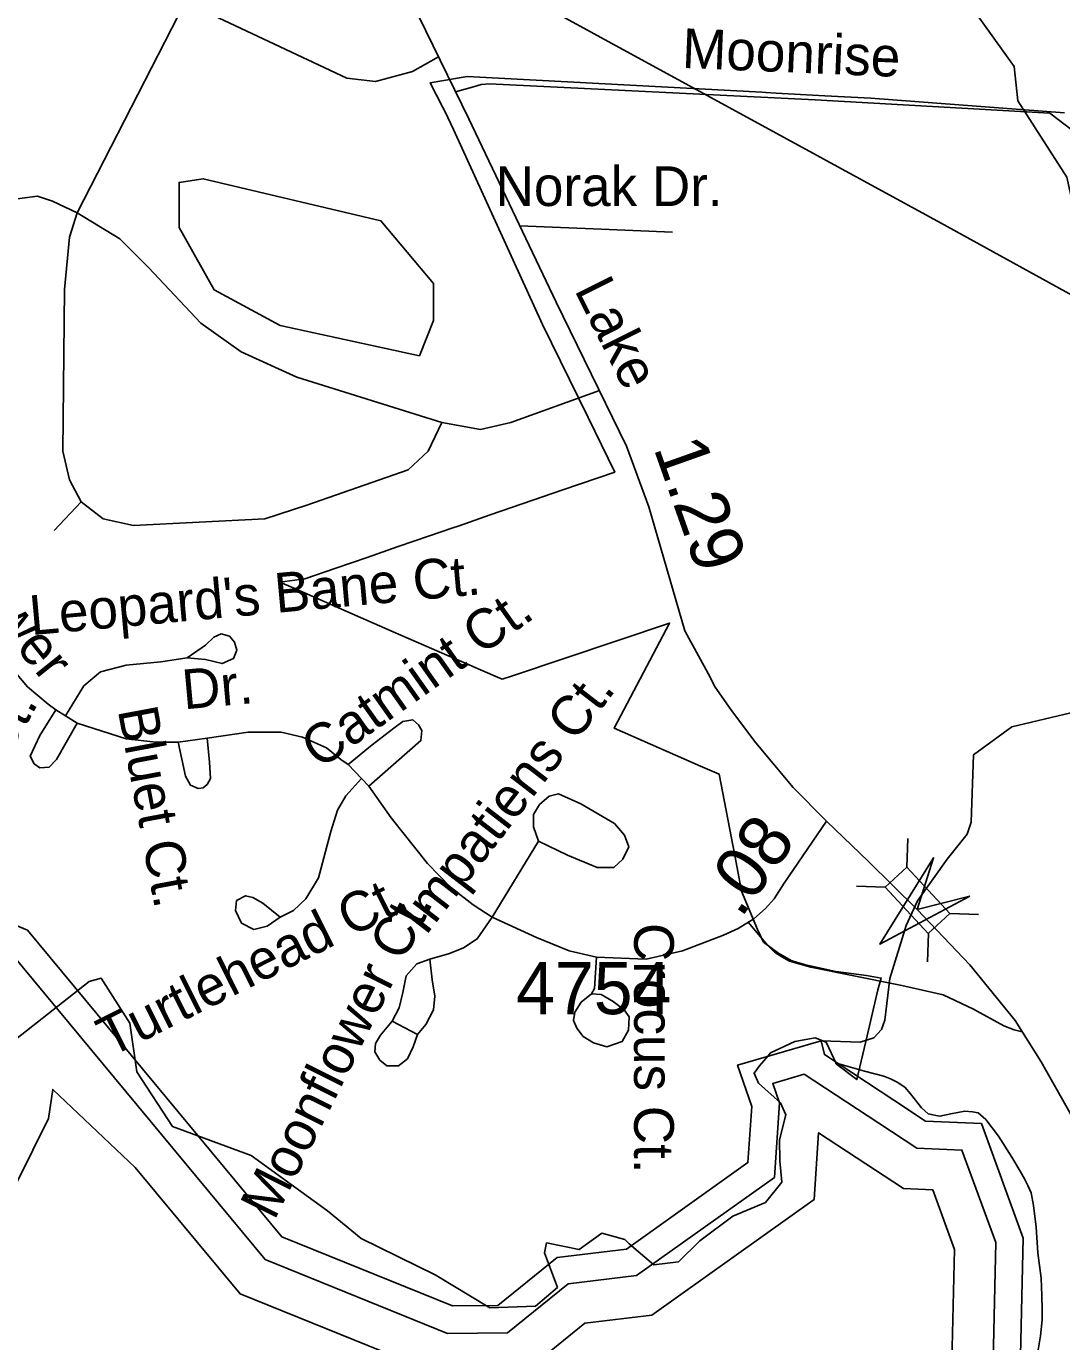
# Model space of a CAD drawing. Extents: x 2001466 to 2224147, y 644118 to 847247.
# Drawn here: x 2060968 to 2063447, y 691599 to 694749 of the extents above; entities that cross this region are included whole.
import ezdxf

# ---------------------------------------------------------------- set-up
doc = ezdxf.new("R2010")
doc.units = 0
for name, color, linetype in [('Exist Boundary Political City Limit New', 7, 'Continuous'), ('Exist Hydrographic Buffer Line', 7, 'Continuous'), ('Exist Hydrographic Creek Single Shore', 7, 'Continuous'), ('Exist Hydrographic Lake Shore', 7, 'Continuous'), ('Exist Hydrographic Misc Water Feature', 7, 'Continuous'), ('Exist Road Non-System Type 51', 7, 'Continuous'), ('Exist Road Non-System Type 51 Label', 7, 'Continuous'), ('Exist Road Secondary Mileage Hundredths English Label', 7, 'Continuous'), ('Exist Road Secondary Structure Standard Bridge Attributed CELL', 7, 'Continuous'), ('Exist Road Secondary Structure Standard Bridge CELL', 7, 'Continuous'), ('Exist Road Secondary Type 51 Attributed', 7, 'Continuous'), ('Exist Road Secondary Type 51 Label', 7, 'Continuous'), ('Exist Road Secondary Type 51 Number Label', 7, 'Continuous'), ('Exist Utilities Electrical Transmission Line', 7, 'Continuous'), ('Map Preparation Boundary City Limit Buffer Line', 7, 'Continuous')]:
    doc.layers.add(name, color=color, linetype=linetype)

msp = doc.modelspace()

# ---------------------------------------------------------------- linework, layer by layer
at = {"layer": 'Exist Boundary Political City Limit New'}
for points in [[(2062213.4, 691835.5), (2062291.6, 691819.6), (2062346, 691858.6), (2062401.6, 691843.8), (2062411.4, 691833.3), (2062470.9, 691783.1), (2062529.6, 691789.9), (2062580.4, 691840.6), (2062659.6, 691899.9), (2062737.9, 691931.9), (2062777.4, 691981), (2062772.5, 692032.2), (2062771.8, 692082.1), (2062786.8, 692142.1), (2062774, 692171.2), (2062721.6, 692217.9), (2062710.6, 692241.6), (2062724, 692259.2), (2062744.4, 692283.4), (2062750.2, 692290.4), (2062807.9, 692317.8), (2062857, 692326.5), (2062883, 692316.6), (2062908.2, 692263.4), (2062956.9, 692226.8), (2062981.4, 692331.1), (2062989.5, 692365.9), (2063007.1, 692441.4), (2063015, 692469.8), (2062980, 692475.8), (2062906.6, 692485.6), (2062833.9, 692501), (2062804.2, 692510.4), (2062799.6, 692511.9), (2062774.6, 692525.9), (2062770.1, 692528.4), (2062733.5, 692555.7), (2062719.2, 692586.2), (2062680.8, 692677.6), (2062670, 692733.5), (2062664.4, 692763.4), (2062626.9, 692958.1), (2062582.6, 692977.4), (2062462.8, 693029.8), (2062375.8, 693067.8), (2062508.4, 693319.9), (2062132.6, 693193.7), (2062107.2, 693185.1), (2062050, 693210.2), (2062028.5, 693219.6), (2061956.4, 693251.1), (2061846.6, 693299.1), (2061735.5, 693347.6), (2061606.9, 693403.8), (2061574.9, 693417.8), (2061635, 693425.7), (2061709.6, 693451.4), (2061784.1, 693477.1), (2061858.6, 693502.8), (2061933.2, 693528.4), (2061986.9, 693546.9), (2062004.5, 693553), (2062079.2, 693579.1), (2062155.1, 693605), (2062181.1, 693613.9), (2062229.8, 693630.6), (2062252.9, 693638.6), (2062377.2, 693681.4), (2062313.4, 693811.9), (2062268.5, 693903.4), (2062204.2, 694035), (2061991.2, 694501.6), (2061971, 694543.8), (2061965.6, 694554.5), (2061935, 694613.4), (2062024.1, 694628.8), (2062729.2, 694590.8), (2062739, 694590.2), (2062763.9, 694588.9), (2062880, 694582.7), (2062989.8, 694576.8), (2063454.2, 694541.9)], [(2060833.1, 692237.2), (2061119, 692461.7), (2061147.2, 692469.8), (2061216.4, 692361.8), (2061232.6, 692244.8), (2061318.2, 692114.5), (2061507, 692044.8), (2061689.5, 691912.6), (2061769.8, 691846.3), (2061946.9, 691758.7), (2062078.2, 691679.9), (2062187.6, 691684.1), (2062240, 691729), (2062208.9, 691812), (2062213.4, 691835.5)]]:
    msp.add_lwpolyline(points, dxfattribs=at)
at = {"layer": 'Exist Hydrographic Buffer Line'}
for points in [[(2060931, 692530), (2061539.9, 691795.7), (2061976.5, 691618.8), (2062120.6, 691620.2), (2062265.5, 691737.9), (2062429.4, 691757.2), (2062759.4, 691992.3), (2062771.4, 692170.9), (2062755.4, 692217.5), (2062830.9, 692239.5), (2063009.4, 692122.2), (2063100.1, 692062.6), (2063208.3, 692057.7), (2063289.2, 691836.1), (2063281.9, 691518.3)], [(2060794.2, 691675.4), (2061021.6, 692133.6), (2061031.7, 692202.9), (2061229.3, 692016.1), (2061480, 691713.8), (2061957.8, 691520.1)], [(2062156, 691522.1), (2062305.4, 691643.5), (2062466, 691662.4), (2062854.5, 691939.2), (2062865.2, 692099.2), (2062955.3, 692040), (2063068.7, 691965.5), (2063138.4, 691962.3), (2063190.3, 691819.8), (2063184.2, 691551.5)]]:
    msp.add_lwpolyline(points, dxfattribs=at)
at = {"layer": 'Exist Hydrographic Creek Single Shore'}
msp.add_line((2063023.5, 692368.7), (2063035.9, 692468.9), dxfattribs=at)
for points in [[(2063528, 694073.7), (2063459, 694387.5), (2063342.1, 694570.4), (2063333.1, 694652.6), (2063183, 694862.4), (2062932, 695110.2), (2062624, 695267.4), (2062407.1, 695527.7), (2062373.1, 695718.7), (2062156.1, 696084.1), (2062155.1, 696484.3), (2062080, 696617), (2061996.2, 696700.8), (2061738.2, 696650.3), (2061588.1, 696715.7), (2061504.7, 696790.9)], [(2063035.9, 692468.9), (2063074.8, 692595.8), (2063101.9, 692654.8), (2063173, 692754.5), (2063220.6, 692813.9), (2063230.1, 692843.3), (2063236.1, 693004.3), (2063328, 693071.3), (2063469.1, 693104.5), (2063527.1, 693155.9), (2063644, 693196.1), (2063885.9, 693197.7), (2064044, 693230.6)], [(2062870.9, 692319.5), (2062964.8, 692316.6), (2062997.1, 692326.9), (2063016.1, 692346.7), (2063023.5, 692368.7)]]:
    msp.add_lwpolyline(points, dxfattribs=at)
at = {"layer": 'Exist Hydrographic Lake Shore'}
msp.add_lwpolyline([(2060854, 692632.8), (2060971.1, 692584.5), (2061579.9, 691850.3), (2061989, 691684.5), (2062097, 691685.6), (2062238.9, 691800.8), (2062405, 691820.4), (2062696, 692027.7), (2062705, 692162.1), (2062671, 692261.2), (2062870.9, 692319.5), (2062878.9, 692286.4), (2063045.4, 692177.1), (2063121.1, 692127.3), (2063255, 692121.3), (2063355, 691847), (2063347, 691496.1)], dxfattribs=at)
at = {"layer": 'Exist Hydrographic Misc Water Feature'}
for points in [[(2061910, 693959.8), (2061943.1, 694044.4), (2061943.1, 694133), (2061817.2, 694283.2), (2061392.1, 694383.7), (2061334, 694375), (2061334, 694266.7), (2061418.1, 694117.4), (2061576, 694032.2), (2061910, 693959.8)], [(2062905, 692266.2), (2062913.2, 692264.5), (2062975.3, 692246.6), (2063021.2, 692234.8), (2063037.2, 692228.7), (2063053.4, 692220.6), (2063071.3, 692208.5), (2063085.2, 692192.6), (2063111.4, 692158.6), (2063127.4, 692144.8), (2063135.6, 692142.8), (2063145.5, 692140.9), (2063155.7, 692139), (2063181.4, 692144.8), (2063215.6, 692150.9), (2063233.4, 692149.1), (2063247.2, 692147), (2063265.2, 692130.9), (2063295.8, 692091.3), (2063327.8, 692041.1), (2063347.7, 692007.3), (2063357.7, 691989.1), (2063365.7, 691973.3), (2063373.7, 691955.4), (2063379.9, 691925.3), (2063385.6, 691873.3), (2063389.7, 691811.4), (2063398.1, 691751.4), (2063399.9, 691709.3), (2063400.2, 691675.2), (2063400.4, 691651.2), (2063396.3, 691613.3), (2063390.5, 691579.3)]]:
    msp.add_lwpolyline(points, dxfattribs=at)
at = {"layer": 'Exist Road Non-System Type 51'}
for points in [[(2061348.3, 694806.3), (2061090.2, 694301.9)], [(2061348.3, 694806.3), (2061735.4, 694624.7), (2061804, 694616.6), (2061892.7, 694640.8), (2061955.2, 694675.9)], [(2061995.9, 694592.2), (2062038.6, 694603.6), (2062057, 694609.2), (2062077.5, 694611.3), (2062856.6, 694572.4), (2063418.3, 694540.6), (2063572.5, 694423.1), (2064019.5, 693975.7)], [(2061090.2, 694301.9), (2061031.3, 694330.1), (2060995, 694342.2), (2060934.5, 694334.1), (2060894.2, 694305.9), (2060801.4, 694225.2), (2060676.4, 694144.5), (2060595.7, 694112.2), (2060515.1, 694108.2), (2060418.3, 694104.1)], [(2061090.2, 694301.9), (2061071.6, 694243.8), (2061059.5, 694118.7), (2061055.5, 693731.2), (2061071.6, 693662.6), (2061099.8, 693610.2)], [(2061090.2, 694301.9), (2061192.6, 694239.7), (2061261.1, 694171.1), (2061386.2, 694037.9), (2061483, 693969.3), (2061616, 693908.8), (2061962.9, 693799.8)], [(2062515.4, 694255.9), (2062325.8, 694263.9), (2062149.7, 694270.7)], [(2061962.9, 693799.8), (2062055.6, 693783.7), (2062128.2, 693799.8), (2062340.2, 693877)], [(2061099.8, 693610.2), (2061152.3, 693569.8), (2061224.8, 693553.7), (2061539.4, 693569.8), (2061640.2, 693602.1), (2061882.2, 693686.9), (2061930.6, 693731.2), (2061962.9, 693799.8)], [(2061099.8, 693610.2), (2061035.3, 693541.6)], [(2060813.5, 693342.2), (2060915.9, 693232.8), (2060971.3, 693167.4), (2061020.9, 693125.7), (2061038.7, 693111.9)], [(2061062.5, 693098), (2061106.1, 693169.4), (2061145.7, 693203.1), (2061207.1, 693218.9), (2061290.3, 693226.8), (2061353.7, 693236.8), (2061397.3, 693232.8), (2061436.9, 693222.9), (2061464.7, 693234.8), (2061472.6, 693254.6), (2061466.7, 693274.4), (2061454.8, 693288.3), (2061435, 693294.3), (2061417.1, 693286.3), (2061397.3, 693266.5), (2061353.7, 693236.8)], [(2061038.7, 693111.9), (2061001.1, 693050.4), (2060977.3, 693000.8), (2060987.2, 692983), (2061001.1, 692973.1), (2061022.9, 692975.1), (2061040.7, 692992.9), (2061090.2, 693080.1)], [(2061062.5, 693098), (2061038.7, 693111.9)], [(2061090.2, 693080.1), (2061062.5, 693098)], [(2061090.2, 693080.1), (2061207.1, 693042.5), (2061278.4, 693034.5), (2061331.9, 693034.5)], [(2061738.9, 692981), (2061796.3, 693028.6), (2061847.9, 693068.2), (2061869.6, 693084.1), (2061893.4, 693088.1), (2061907.3, 693076.2), (2061915.2, 693062.3), (2061913.2, 693038.5), (2061788.4, 692929.5)], [(2061331.9, 693034.5), (2061401.3, 693044.4)], [(2061401.3, 693044.4), (2061407.2, 692987), (2061409.2, 692947.3), (2061401.3, 692933.4), (2061391.4, 692925.5), (2061379.5, 692923.5), (2061361.7, 692931.4), (2061349.8, 692953.3), (2061331.9, 693034.5)], [(2061401.3, 693044.4), (2061499.2, 693058.3), (2061578.4, 693058.3), (2061629.9, 693046.4), (2061687.4, 693020.7), (2061721.1, 692992.9), (2061738.9, 692981)], [(2061770.6, 692947.3), (2061738.9, 692981)], [(2061770.6, 692947.3), (2061732.9, 692905.7), (2061713.1, 692872), (2061697.3, 692820.4), (2061667.6, 692709.4), (2061637.8, 692659.8), (2061608.1, 692631.3), (2061576.4, 692615.4), (2061544.7, 692593.6), (2061513, 692585.7), (2061483.3, 692601.5), (2061469.4, 692631.3), (2061471.4, 692655.1), (2061493.2, 692667), (2061511, 692663), (2061534.8, 692649.1), (2061576.4, 692615.4)], [(2061788.4, 692929.5), (2061770.6, 692947.3)], [(2061788.4, 692929.5), (2061841.9, 692853.3), (2061929.1, 692744.3), (2061984.6, 692686.8), (2062038.1, 692645.2), (2062083.6, 692615.4)], [(2062194.6, 692797.8), (2062263.9, 692764.1), (2062335.2, 692734.4), (2062374.9, 692734.4), (2062396.7, 692754.2), (2062410.5, 692783.9), (2062400.6, 692811.7), (2062376.8, 692839.5), (2062295.6, 692887), (2062242.1, 692910.8), (2062220.3, 692904.9), (2062196.6, 692885.1), (2062182.7, 692861.3), (2062182.7, 692831.5), (2062194.6, 692797.8)], [(2062083.6, 692615.4), (2062194.6, 692797.8)], [(2062083.6, 692615.4), (2062048.1, 692563.5), (2062014.7, 692541.8), (2061981.4, 692528.5), (2061934.7, 692515.1), (2061903, 692503.4), (2061878, 692475.1), (2061869.7, 692435), (2061861.3, 692398.3), (2061844.6, 692366.6), (2061816.3, 692333.2), (2061804.6, 692313.2), (2061803, 692293.2), (2061814.6, 692273.2), (2061831.3, 692259.8), (2061859.7, 692259.8), (2061881.3, 692276.5), (2061894.7, 692304.9), (2061904.7, 692334.9), (2061924.7, 692358.3), (2061943, 692393.3), (2061946.4, 692426.7), (2061939.7, 692465.1), (2061934.7, 692515.1)], [(2062083.6, 692615.4), (2062189.8, 692566.9), (2062268.2, 692535.1), (2062333.3, 692520.1)], [(2062696.1, 692603.2), (2062742.8, 692548.5), (2062759.2, 692532.1), (2062776.7, 692520.5), (2062795.4, 692510), (2062846.8, 692496), (2062941.8, 692476.4), (2063064, 692452), (2063163.4, 692429.9), (2063236, 692395.2), (2063308.6, 692355.5), (2063333.5, 692345.9), (2063352.5, 692341)], [(2062333.3, 692520.1), (2062452.3, 692515.1), (2062539, 692535.1), (2062637.7, 692572.4)], [(2062333.3, 692520.1), (2062328.3, 692445), (2062321.6, 692431.7), (2062296.6, 692411.7), (2062281.6, 692388.3), (2062278.2, 692368.3), (2062286.6, 692349.9), (2062301.6, 692329.9), (2062326.6, 692314.9), (2062358.3, 692304.9), (2062395, 692318.2), (2062410, 692344.9), (2062411.6, 692376.6), (2062400, 692393.3), (2062373.3, 692413.3), (2062344.9, 692430), (2062321.6, 692431.7)], [(2061844.6, 692366.6), (2061904.7, 692334.9)]]:
    msp.add_lwpolyline(points, dxfattribs=at)
at = {"layer": 'Exist Road Secondary Structure Standard Bridge Attributed CELL'}
msp.add_lwpolyline([(2063226.8, 692665.9), (2063011.8, 692550.8), (2063140.4, 692758), (2063100.7, 692634.2)], close=True, dxfattribs=at)
at = {"layer": 'Exist Road Secondary Structure Standard Bridge CELL'}
for p, q in [((2063078.7, 692804.3), (2063076.3, 692735.3)), ((2062955.6, 692689.7), (2063024.6, 692687.2)), ((2063178.9, 692624.4), (2063247.9, 692621.9)), ((2063128.4, 692577.4), (2063125.9, 692508.5))]:
    msp.add_line(p, q, dxfattribs=at)
msp.add_lwpolyline([(2063076.3, 692735.3), (2063179.2, 692624.7), (2063127.5, 692576.6), (2063024.6, 692687.2)], close=True, dxfattribs=at)
at = {"layer": 'Exist Road Secondary Type 51 Attributed'}
for points in [[(2061076.6, 696097.3), (2061196, 695910.2), (2061375.9, 695654.4), (2061569.2, 695420.7), (2061681.3, 695236), (2061771.2, 695054.4), (2062027.6, 694527), (2062236.7, 694088), (2062405.6, 693743.7), (2062458.4, 693598.5), (2062545.2, 693301.6)], [(2062545.2, 693301.6), (2062605.8, 693190.2), (2062615.6, 693168.8), (2062656.4, 693110.5), (2062714.8, 693032.7), (2062804.3, 692925.8), (2062884.3, 692845.8)], [(2062884.3, 692845.8), (2062782.9, 692696.6), (2062758.4, 692659.2), (2062737.6, 692636.2), (2062709.7, 692611.9), (2062672.7, 692588.2), (2062637.7, 692572.4)], [(2062884.3, 692845.8), (2062984.6, 692748.6), (2063100.7, 692634.2)], [(2063100.7, 692634.2), (2063227, 692501.2), (2063335.4, 692367.9), (2063398.1, 692269.1), (2063467, 692146.5), (2063519.3, 692011.6), (2063581.2, 691846.5), (2063660.1, 691639.6), (2063691.6, 691582.8), (2063734.2, 691519.6)]]:
    msp.add_lwpolyline(points, dxfattribs=at)
at = {"layer": 'Exist Utilities Electrical Transmission Line'}
msp.add_lwpolyline([(2061768.9, 695036.5), (2063157.1, 694278), (2063528, 694073.7)], dxfattribs=at)
at = {"layer": 'Map Preparation Boundary City Limit Buffer Line'}
for points in [[(2062213.4, 691835.5), (2062291.6, 691819.6), (2062346, 691858.6), (2062401.6, 691843.8), (2062411.4, 691833.3), (2062470.9, 691783.1), (2062529.6, 691789.9), (2062580.4, 691840.6), (2062659.6, 691899.9), (2062737.9, 691931.9), (2062777.4, 691981), (2062772.5, 692032.2), (2062771.8, 692082.1), (2062786.8, 692142.1), (2062774, 692171.2), (2062721.6, 692217.9), (2062710.6, 692241.6), (2062724, 692259.2), (2062744.4, 692283.4), (2062750.2, 692290.4), (2062807.9, 692317.8), (2062857, 692326.5), (2062883, 692316.6), (2062908.2, 692263.4), (2062956.9, 692226.8), (2062981.4, 692331.1), (2062989.5, 692365.9), (2063007.1, 692441.4), (2063015, 692469.8), (2062980, 692475.8), (2062906.6, 692485.6), (2062833.9, 692501), (2062804.2, 692510.4), (2062799.6, 692511.9), (2062774.6, 692525.9), (2062770.1, 692528.4), (2062733.5, 692555.7), (2062719.2, 692586.2), (2062680.8, 692677.6), (2062670, 692733.5), (2062664.4, 692763.4), (2062626.9, 692958.1), (2062582.6, 692977.4), (2062462.8, 693029.8), (2062375.8, 693067.8), (2062508.4, 693319.9), (2062132.6, 693193.7), (2062107.2, 693185.1), (2062050, 693210.2), (2062028.5, 693219.6), (2061956.4, 693251.1), (2061846.6, 693299.1), (2061735.5, 693347.6), (2061606.9, 693403.8), (2061574.9, 693417.8), (2061635, 693425.7), (2061709.6, 693451.4), (2061784.1, 693477.1), (2061858.6, 693502.8), (2061933.2, 693528.4), (2061986.9, 693546.9), (2062004.5, 693553), (2062079.2, 693579.1), (2062155.1, 693605), (2062181.1, 693613.9), (2062229.8, 693630.6), (2062252.9, 693638.6), (2062377.2, 693681.4), (2062313.4, 693811.9), (2062268.5, 693903.4), (2062204.2, 694035), (2061991.2, 694501.6), (2061971, 694543.8), (2061965.6, 694554.5), (2061935, 694613.4), (2062024.1, 694628.8), (2062729.2, 694590.8), (2062739, 694590.2), (2062763.9, 694588.9), (2062880, 694582.7), (2062989.8, 694576.8), (2063454.2, 694541.9)], [(2060833.1, 692237.2), (2061119, 692461.7), (2061147.2, 692469.8), (2061216.4, 692361.8), (2061232.6, 692244.8), (2061318.2, 692114.5), (2061507, 692044.8), (2061689.5, 691912.6), (2061769.8, 691846.3), (2061946.9, 691758.7), (2062078.2, 691679.9), (2062187.6, 691684.1), (2062240, 691729), (2062208.9, 691812), (2062213.4, 691835.5)]]:
    msp.add_lwpolyline(points, dxfattribs=at)

# ---------------------------------------------------------------- texts
at = {"layer": 'Exist Road Non-System Type 51 Label'}
for s, rotation, p in [('Moonrise', 357.6111, (2062537, 694649.3)), ('Flower', 308.6244, (2060774.4, 693471.1)), ("Leopard's Bane Ct.", 5.2009, (2060980, 693290.7)), ('Catmint Ct.', 35.2517, (2061670.3, 692967.9)), ('Dr.', 5.2009, (2061345.7, 693113)), ('Impatiens Ct.', 52.3005, (2061924.1, 692568.6)), ('Bluebell Ct.', 60.6731, (2060680.3, 692562.7)), ('Bluet Ct.', 280.6066, (2061187.1, 693111.5)), ('Turtlehead Ct.', 26.5941, (2061169.5, 692279.1)), ('Moonflower Ct.', 63.4639, (2061562.1, 691887.2)), ('Crocus Ct.', 270, (2062423.5, 692601.6))]:
    msp.add_text(s, height=95, rotation=rotation, dxfattribs=at).set_placement(p)
msp.add_text('Norak Dr.', height=95, dxfattribs=at).set_placement((2062091.8, 694318.5))
at = {"layer": 'Exist Road Secondary Mileage Hundredths English Label'}
for s, rotation, p in [('1.29', 289.4951, (2062469.2, 693739.3)), ('.08', 54.6135, (2062679, 692610.6))]:
    msp.add_text(s, height=125, rotation=rotation, dxfattribs=at).set_placement(p)
at = {"layer": 'Exist Road Secondary Type 51 Label'}
msp.add_text('Lake', height=95, rotation=296.5558, dxfattribs=at).set_placement((2062279.3, 694117.7))
at = {"layer": 'Exist Road Secondary Type 51 Number Label'}
msp.add_text('4754', height=125, dxfattribs=at).set_placement((2062140.8, 692383.2))

doc.saveas('drawing.dxf')
